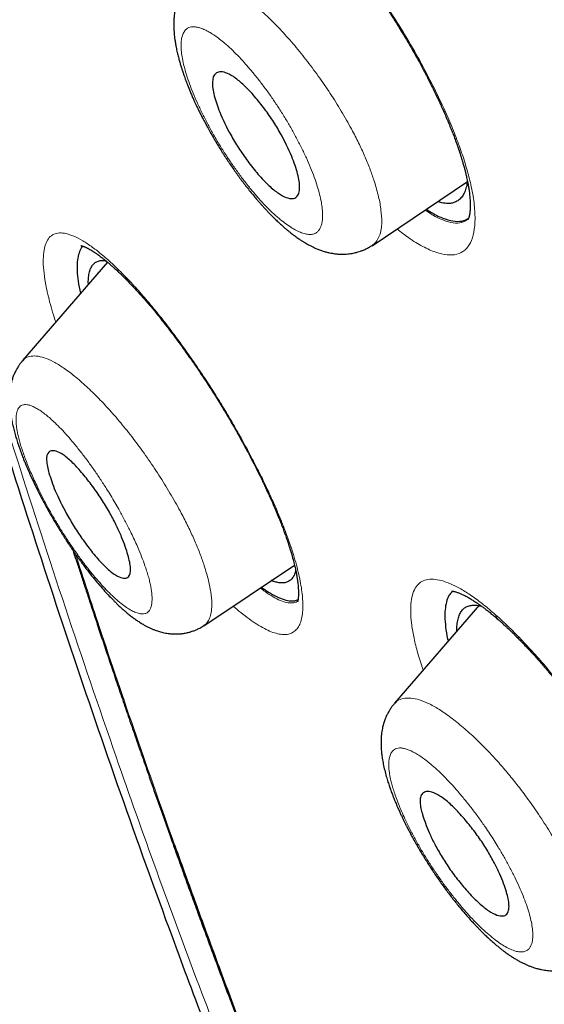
# Model space of a CAD drawing. Header units: millimetres. Extents: x 8 to 428, y 12 to 633.
# Tile 71 of 656: x 340.92 to 347.34, y 178.85 to 190.91. Entities that reach past the tile are written whole.
import ezdxf

# ---------------------------------------------------------------- set-up
doc = ezdxf.new("R2010")
doc.units = ezdxf.units.MM

msp = doc.modelspace()

# ---------------------------------------------------------------- linework, layer by layer
at = {"color": 7, "linetype": 'Continuous', "lineweight": 30}
for p, q in [((345.231, 188.138), (346.4, 188.924)), ((341.99, 187.939), (340.949, 186.732)), ((340.949, 186.725), (340.953, 186.729)), ((343.169, 183.481), (344.281, 184.227)), ((346.546, 183.742), (345.505, 182.534)), ((345.504, 182.526), (345.508, 182.531))]:
    msp.add_line(p, q, dxfattribs=at)
at = {"color": 8, "linetype": 'Continuous', "lineweight": 0}
for centre, radius, start, end in [((342.347, 187.803), 0.146, 195.5721, 223.7619), ((346.888, 183.662), 0.151, 196.7318, 228.2062), ((342.898, 180.894), 0.127, 199.9208, 226.4611)]:
    msp.add_arc(centre, radius, start, end, dxfattribs=at)
at = {"color": 7, "linetype": 'Continuous', "lineweight": 30}
for points, knots in [([(417.677, 128.795), (417.781, 129.481), (417.988, 130.847), (417.997, 133.127), (417.855, 135.501), (417.576, 137.96), (417.157, 140.738), (416.572, 143.85), (415.813, 147.295), (414.871, 151.203), (413.749, 155.568), (412.527, 160.368), (411.24, 165.22), (409.801, 170.184), (408.407, 174.442), (407.129, 177.944), (406.053, 180.641), (404.828, 183.414), (403.413, 186.272), (401.858, 189.044), (400.172, 191.696), (398.391, 194.186), (396.428, 196.609), (394.352, 198.916), (392.223, 201.099), (389.71, 203.505), (386.812, 206.084), (383.54, 208.783), (380.277, 211.307), (377.031, 213.673), (373.811, 215.871), (370.63, 217.9), (367.494, 219.78), (364.396, 221.569), (361.31, 223.346), (358.232, 225.051), (355.179, 226.627), (352.177, 228.023), (349.25, 229.222), (346.408, 230.222), (343.668, 230.99), (341.354, 231.422), (339.454, 231.565), (337.932, 231.49), (336.558, 231.173), (335.395, 230.555), (334.497, 229.611), (333.815, 228.325), (333.364, 226.767), (333.249, 225.515), (333.194, 224.918)], [0, 0, 0, 0, 0.019898, 0.0396, 0.059165, 0.078622, 0.098013, 0.123341, 0.148581, 0.173731, 0.20787, 0.241963, 0.276212, 0.310625, 0.34521, 0.362609, 0.380135, 0.397811, 0.415673, 0.433756, 0.448997, 0.464412, 0.479837, 0.495071, 0.510122, 0.52503, 0.54719, 0.569189, 0.591089, 0.61295, 0.634797, 0.656567, 0.678195, 0.699628, 0.72106, 0.742688, 0.76446, 0.786303, 0.808169, 0.830066, 0.852064, 0.874225, 0.889133, 0.904185, 0.919416, 0.934846, 0.950253, 0.965505, 0.983583, 1, 1, 1, 1]), ([(415.467, 128.755), (415.552, 129.304), (415.723, 130.4), (415.772, 132.207), (415.709, 134.095), (415.541, 136.059), (415.291, 138.077), (414.911, 140.535), (414.359, 143.459), (413.607, 146.861), (412.73, 150.473), (411.745, 154.281), (410.712, 158.26), (409.649, 162.26), (408.508, 166.313), (407.243, 170.442), (406.046, 173.961), (404.979, 176.832), (404.109, 179.019), (403.152, 181.244), (402.089, 183.508), (400.902, 185.81), (399.682, 187.948), (398.454, 189.901), (397.255, 191.656), (395.96, 193.39), (394.423, 195.272), (392.637, 197.271), (390.618, 199.357), (388.417, 201.482), (386.044, 203.631), (383.509, 205.787), (380.964, 207.833), (378.42, 209.778), (375.672, 211.781), (372.729, 213.8), (369.604, 215.803), (366.507, 217.666), (363.434, 219.443), (360.371, 221.203), (357.329, 222.882), (354.326, 224.423), (351.579, 225.692), (349.087, 226.715), (346.844, 227.533), (344.665, 228.211), (342.565, 228.73), (340.677, 229.043), (339.008, 229.153), (337.562, 229.068), (336.376, 228.784), (335.444, 228.327), (334.741, 227.745), (334.171, 227.011), (333.679, 226.051), (333.302, 224.835), (333.065, 223.356), (332.974, 221.757), (333.002, 220.069), (333.126, 218.313), (333.393, 215.903), (333.878, 212.795), (334.642, 208.956), (335.538, 205.044), (336.519, 201.091), (337.532, 197.125), (338.51, 193.365), (339.497, 189.779), (340.51, 186.361), (341.631, 182.884), (342.729, 179.778), (343.765, 177.067), (344.702, 174.769), (345.726, 172.434), (346.84, 170.062), (347.683, 168.45), (348.105, 167.643)], [0, 0, 0, 0, 0.011709, 0.0234, 0.035079, 0.046745, 0.058401, 0.070053, 0.08835, 0.106637, 0.124908, 0.145647, 0.166375, 0.187119, 0.207887, 0.228673, 0.249479, 0.259892, 0.270315, 0.28075, 0.291198, 0.301658, 0.31213, 0.319994, 0.327864, 0.335737, 0.343609, 0.354092, 0.364563, 0.37502, 0.38755, 0.400066, 0.41258, 0.425091, 0.437599, 0.45323, 0.468841, 0.484431, 0.499999, 0.515569, 0.531166, 0.546782, 0.562408, 0.574915, 0.587424, 0.599934, 0.612454, 0.624987, 0.635443, 0.645912, 0.656393, 0.664263, 0.672136, 0.680006, 0.687871, 0.698343, 0.708803, 0.71925, 0.729685, 0.740108, 0.750521, 0.771326, 0.792113, 0.81288, 0.833624, 0.854353, 0.875091, 0.892532, 0.909986, 0.927451, 0.944927, 0.955919, 0.966921, 0.977933, 0.988958, 1, 1, 1, 1]), ([(344.478, 192.218), (344.512, 192.183), (344.578, 192.115), (344.678, 192.005), (344.776, 191.894), (344.871, 191.781), (344.962, 191.667), (345.051, 191.553), (345.136, 191.44), (345.221, 191.324), (345.305, 191.204), (345.387, 191.083), (345.465, 190.965), (345.537, 190.852), (345.604, 190.744), (345.665, 190.641), (345.725, 190.539), (345.782, 190.438), (345.836, 190.339), (345.885, 190.246), (345.929, 190.16), (345.969, 190.081), (346.002, 190.013), (346.029, 189.957), (346.051, 189.911), (346.07, 189.869), (346.084, 189.838), (346.094, 189.816), (346.1, 189.801), (346.108, 189.783), (346.119, 189.759), (346.133, 189.728), (346.149, 189.688), (346.169, 189.642), (346.19, 189.589), (346.213, 189.532), (346.236, 189.473), (346.257, 189.416), (346.276, 189.363), (346.293, 189.313), (346.308, 189.267), (346.324, 189.218), (346.34, 189.166), (346.355, 189.115), (346.366, 189.071), (346.377, 189.031), (346.385, 188.993), (346.393, 188.958), (346.4, 188.925), (346.405, 188.898), (346.409, 188.876), (346.413, 188.856), (346.417, 188.832), (346.421, 188.804), (346.424, 188.774), (346.428, 188.742), (346.43, 188.712), (346.432, 188.684), (346.433, 188.66), (346.433, 188.637), (346.433, 188.618), (346.432, 188.601), (346.432, 188.586), (346.431, 188.573), (346.43, 188.561), (346.429, 188.553), (346.428, 188.545), (346.427, 188.535), (346.425, 188.523), (346.422, 188.511), (346.42, 188.501), (346.418, 188.494), (346.415, 188.485), (346.412, 188.475), (346.409, 188.467), (346.406, 188.461), (346.406, 188.461), (346.405, 188.46)], [0, 0, 0, 0, 0.031295, 0.061696, 0.091191, 0.119768, 0.147414, 0.17412, 0.199878, 0.224685, 0.251867, 0.277807, 0.302507, 0.325977, 0.348223, 0.369255, 0.389074, 0.410654, 0.43076, 0.449594, 0.467153, 0.483433, 0.498432, 0.50884, 0.518526, 0.527451, 0.534873, 0.538317, 0.54118, 0.544574, 0.549666, 0.556453, 0.564932, 0.575098, 0.586693, 0.599897, 0.613619, 0.626648, 0.638986, 0.650636, 0.661601, 0.671884, 0.68667, 0.699788, 0.711244, 0.721047, 0.731681, 0.741666, 0.751087, 0.759944, 0.765246, 0.77136, 0.778826, 0.787643, 0.797804, 0.809069, 0.820113, 0.830935, 0.84126, 0.85042, 0.860267, 0.867084, 0.87465, 0.881867, 0.887792, 0.892429, 0.8965, 0.901949, 0.908881, 0.91899, 0.92657, 0.933275, 0.941282, 0.955017, 0.969509, 0.984548, 1, 1, 1, 1]), ([(342.97, 191.348), (342.961, 191.337), (342.945, 191.318), (342.926, 191.29), (342.911, 191.268), (342.9, 191.249), (342.89, 191.23), (342.873, 191.197), (342.853, 191.15), (342.832, 191.089), (342.817, 191.026), (342.808, 190.965), (342.803, 190.907), (342.802, 190.858), (342.802, 190.815), (342.804, 190.776), (342.807, 190.738), (342.811, 190.699), (342.816, 190.658), (342.824, 190.609), (342.835, 190.552), (342.847, 190.494), (342.862, 190.437), (342.875, 190.388), (342.889, 190.342), (342.904, 190.294), (342.922, 190.24), (342.944, 190.177), (342.971, 190.106), (342.998, 190.039), (343.023, 189.98), (343.043, 189.935), (343.061, 189.896), (343.076, 189.864), (343.087, 189.84), (343.096, 189.822), (343.106, 189.802), (343.119, 189.774), (343.139, 189.735), (343.164, 189.686), (343.196, 189.627), (343.242, 189.542), (343.302, 189.436), (343.377, 189.313), (343.455, 189.191), (343.536, 189.072), (343.619, 188.957), (343.691, 188.862), (343.75, 188.789), (343.792, 188.738), (343.828, 188.696), (343.857, 188.662), (343.878, 188.639), (343.892, 188.623), (343.903, 188.611), (343.919, 188.594), (343.94, 188.571), (343.968, 188.542), (344.005, 188.504), (344.047, 188.462), (344.09, 188.421), (344.128, 188.386), (344.162, 188.357), (344.192, 188.331), (344.22, 188.309), (344.245, 188.289), (344.268, 188.271), (344.29, 188.255), (344.312, 188.239), (344.337, 188.222), (344.364, 188.203), (344.392, 188.186), (344.417, 188.171), (344.441, 188.157), (344.467, 188.143), (344.498, 188.127), (344.535, 188.11), (344.576, 188.093), (344.621, 188.076), (344.666, 188.063), (344.707, 188.053), (344.743, 188.046), (344.772, 188.041), (344.799, 188.038), (344.824, 188.037), (344.85, 188.035), (344.88, 188.035), (344.914, 188.037), (344.95, 188.04), (344.983, 188.045), (345.013, 188.051), (345.041, 188.058), (345.072, 188.067), (345.107, 188.079), (345.146, 188.095), (345.188, 188.116), (345.216, 188.134), (345.231, 188.143)], [0, 0, 0, 0, 0.009417, 0.016977, 0.022671, 0.026957, 0.03176, 0.037291, 0.051931, 0.066952, 0.08281, 0.098027, 0.112127, 0.126005, 0.135097, 0.145004, 0.155126, 0.163907, 0.174078, 0.186902, 0.200073, 0.216019, 0.229473, 0.240936, 0.250912, 0.261483, 0.273866, 0.287994, 0.303813, 0.321323, 0.33189, 0.341821, 0.350136, 0.356846, 0.361958, 0.365479, 0.368379, 0.374654, 0.382993, 0.393392, 0.405852, 0.420371, 0.446663, 0.472974, 0.499314, 0.525709, 0.552189, 0.578739, 0.593731, 0.606757, 0.61782, 0.626919, 0.634054, 0.637001, 0.639843, 0.644434, 0.650991, 0.659522, 0.66961, 0.684504, 0.697744, 0.709315, 0.719846, 0.728749, 0.737066, 0.744877, 0.75218, 0.758005, 0.764613, 0.772019, 0.780203, 0.788847, 0.796365, 0.802663, 0.809659, 0.818449, 0.828661, 0.840201, 0.852154, 0.864175, 0.874914, 0.883607, 0.890969, 0.897108, 0.903332, 0.908821, 0.915812, 0.924357, 0.932355, 0.940741, 0.947293, 0.952997, 0.960781, 0.968541, 0.977795, 0.988504, 1, 1, 1, 1]), ([(343.298, 189.977), (343.291, 190.007), (343.277, 190.07), (343.271, 190.176), (343.299, 190.249), (343.364, 190.274), (343.436, 190.264), (343.532, 190.216), (343.648, 190.123), (343.774, 189.99), (343.9, 189.838), (344.013, 189.677), (344.137, 189.474), (344.249, 189.243), (344.314, 189.048), (344.34, 188.926), (344.346, 188.845), (344.337, 188.779), (344.309, 188.731), (344.258, 188.711), (344.182, 188.725), (344.084, 188.777), (343.966, 188.872), (343.837, 189.008), (343.71, 189.168), (343.597, 189.332), (343.475, 189.535), (343.362, 189.765), (343.318, 189.911), (343.298, 189.977)], [0, 0, 0, 0, 0.024093, 0.050091, 0.107846, 0.139953, 0.174276, 0.210741, 0.249179, 0.288497, 0.325639, 0.36043, 0.392783, 0.450653, 0.499588, 0.524071, 0.550379, 0.578781, 0.609016, 0.64143, 0.675725, 0.712181, 0.750702, 0.791161, 0.82886, 0.864113, 0.896603, 0.953576, 1, 1, 1, 1]), ([(346.397, 188.94), (346.396, 188.932), (346.394, 188.896), (346.382, 188.843), (346.36, 188.781), (346.33, 188.732), (346.291, 188.695), (346.248, 188.671), (346.202, 188.658), (346.154, 188.655), (346.101, 188.661), (346.061, 188.669), (346.037, 188.677), (346.034, 188.678)], [0, 0, 0, 0, 0.03351, 0.149593, 0.264283, 0.378307, 0.492402, 0.607307, 0.702343, 0.797063, 0.891893, 0.987252, 1, 1, 1, 1]), ([(345.896, 188.585), (345.925, 188.567), (346.007, 188.514), (346.127, 188.463), (346.253, 188.434), (346.349, 188.438), (346.394, 188.466), (346.413, 188.477)], [0, 0, 0, 0, 0.129532, 0.369083, 0.604281, 0.839006, 1, 1, 1, 1]), ([(341.693, 188.133), (341.691, 188.131), (341.671, 188.117), (341.648, 188.07), (341.625, 187.991), (341.617, 187.89), (341.622, 187.771), (341.636, 187.659), (341.653, 187.581), (341.659, 187.555)], [0, 0, 0, 0, 0.028494, 0.204814, 0.381511, 0.558341, 0.735019, 0.911285, 1, 1, 1, 1]), ([(341.665, 188.141), (341.665, 188.141), (341.665, 188.141), (341.668, 188.14), (341.672, 188.139), (341.676, 188.138), (341.681, 188.137), (341.687, 188.135), (341.694, 188.132), (341.704, 188.129), (341.715, 188.124), (341.727, 188.119), (341.738, 188.113), (341.749, 188.107), (341.765, 188.099), (341.786, 188.087), (341.81, 188.073), (341.832, 188.058), (341.854, 188.044), (341.874, 188.03), (341.893, 188.015), (341.913, 188.001), (341.931, 187.987), (341.946, 187.975), (341.96, 187.964), (341.973, 187.953), (341.988, 187.941), (342.004, 187.927), (342.023, 187.911), (342.047, 187.89), (342.076, 187.864), (342.109, 187.833), (342.148, 187.796), (342.193, 187.753), (342.225, 187.72), (342.242, 187.703)], [0, 0, 0, 0, 0.023439, 0.061171, 0.087343, 0.111794, 0.134095, 0.154357, 0.177225, 0.205074, 0.235728, 0.265208, 0.291042, 0.314033, 0.340359, 0.384969, 0.427972, 0.466053, 0.499175, 0.529371, 0.558786, 0.587417, 0.615263, 0.633697, 0.652257, 0.670941, 0.689751, 0.709495, 0.734251, 0.764586, 0.800502, 0.842002, 0.889085, 0.941751, 1, 1, 1, 1]), ([(341.757, 187.668), (341.757, 187.669), (341.755, 187.694), (341.758, 187.74), (341.766, 187.805), (341.783, 187.86), (341.808, 187.903), (341.84, 187.935), (341.879, 187.953), (341.923, 187.96), (341.957, 187.955), (341.973, 187.953)], [0, 0, 0, 0, 0.004346, 0.112128, 0.24284, 0.371972, 0.500334, 0.628746, 0.758028, 0.88631, 1, 1, 1, 1]), ([(342.242, 187.703), (342.269, 187.675), (342.322, 187.619), (342.402, 187.53), (342.483, 187.437), (342.573, 187.331), (342.67, 187.21), (342.776, 187.074), (342.879, 186.935), (342.98, 186.795), (343.079, 186.653), (343.175, 186.511), (343.267, 186.369), (343.356, 186.228), (343.44, 186.088), (343.521, 185.951), (343.597, 185.817), (343.669, 185.686), (343.736, 185.561), (343.797, 185.443), (343.856, 185.325), (343.912, 185.209), (343.964, 185.097), (344.009, 184.995), (344.048, 184.905), (344.078, 184.833), (344.1, 184.777), (344.116, 184.737), (344.13, 184.702), (344.14, 184.676), (344.147, 184.657), (344.153, 184.641), (344.16, 184.621), (344.17, 184.594), (344.181, 184.561), (344.195, 184.521), (344.21, 184.476), (344.231, 184.412), (344.253, 184.338), (344.273, 184.261), (344.288, 184.197), (344.3, 184.144), (344.308, 184.098), (344.315, 184.055), (344.321, 184.016), (344.324, 183.987), (344.326, 183.966), (344.327, 183.952), (344.328, 183.936), (344.329, 183.916), (344.33, 183.897), (344.33, 183.879), (344.329, 183.864), (344.329, 183.849), (344.328, 183.835), (344.326, 183.82), (344.325, 183.808), (344.323, 183.798), (344.321, 183.789), (344.319, 183.782), (344.317, 183.777), (344.317, 183.775), (344.317, 183.775), (344.317, 183.775)], [0, 0, 0, 0, 0.026443, 0.052461, 0.078062, 0.103251, 0.136202, 0.168438, 0.199969, 0.230808, 0.260967, 0.290464, 0.319318, 0.347552, 0.375168, 0.40207, 0.428252, 0.453719, 0.478314, 0.501621, 0.523616, 0.548279, 0.571057, 0.591955, 0.610976, 0.628128, 0.6379, 0.646941, 0.654778, 0.661096, 0.664466, 0.667502, 0.672136, 0.678233, 0.686012, 0.695471, 0.706606, 0.719076, 0.742495, 0.763938, 0.781426, 0.797354, 0.811906, 0.825522, 0.839938, 0.853367, 0.858405, 0.863939, 0.870814, 0.879028, 0.889444, 0.89799, 0.905336, 0.913748, 0.923363, 0.932875, 0.942989, 0.95174, 0.961806, 0.972985, 0.984509, 0.995888, 1, 1, 1, 1]), ([(340.948, 186.727), (340.938, 186.715), (340.921, 186.695), (340.901, 186.666), (340.887, 186.643), (340.874, 186.62), (340.858, 186.59), (340.841, 186.552), (340.826, 186.509), (340.811, 186.458), (340.8, 186.402), (340.793, 186.342), (340.79, 186.287), (340.79, 186.235), (340.793, 186.185), (340.797, 186.136), (340.803, 186.086), (340.812, 186.034), (340.822, 185.981), (340.835, 185.922), (340.851, 185.859), (340.869, 185.794), (340.888, 185.735), (340.904, 185.685), (340.919, 185.644), (340.931, 185.61), (340.942, 185.581), (340.952, 185.553), (340.965, 185.52), (340.983, 185.477), (341.004, 185.424), (341.031, 185.363), (341.068, 185.281), (341.116, 185.18), (341.176, 185.062), (341.24, 184.942), (341.308, 184.82), (341.38, 184.698), (341.456, 184.576), (341.534, 184.456), (341.613, 184.341), (341.69, 184.236), (341.762, 184.141), (341.829, 184.057), (341.893, 183.98), (341.954, 183.91), (342.011, 183.849), (342.055, 183.804), (342.09, 183.769), (342.12, 183.74), (342.154, 183.708), (342.189, 183.676), (342.225, 183.645), (342.264, 183.613), (342.305, 183.582), (342.344, 183.553), (342.384, 183.527), (342.422, 183.504), (342.458, 183.483), (342.491, 183.466), (342.525, 183.45), (342.558, 183.437), (342.588, 183.425), (342.615, 183.416), (342.642, 183.409), (342.671, 183.401), (342.703, 183.394), (342.733, 183.389), (342.76, 183.386), (342.786, 183.384), (342.813, 183.383), (342.843, 183.383), (342.871, 183.384), (342.894, 183.386), (342.914, 183.389), (342.935, 183.392), (342.959, 183.397), (342.982, 183.402), (343.001, 183.407), (343.02, 183.413), (343.045, 183.421), (343.08, 183.435), (343.124, 183.457), (343.154, 183.476), (343.171, 183.486)], [0, 0, 0, 0, 0.009956, 0.017518, 0.022715, 0.028007, 0.034808, 0.045249, 0.056201, 0.066633, 0.08207, 0.097043, 0.111416, 0.125106, 0.137127, 0.149754, 0.163582, 0.176799, 0.189894, 0.20478, 0.220819, 0.237183, 0.25192, 0.262886, 0.272314, 0.280065, 0.286152, 0.291916, 0.298925, 0.308787, 0.320383, 0.333704, 0.34872, 0.373153, 0.397888, 0.42294, 0.448331, 0.47408, 0.500205, 0.52673, 0.553149, 0.578066, 0.601365, 0.623083, 0.643245, 0.66399, 0.68259, 0.698888, 0.706708, 0.716486, 0.728231, 0.74005, 0.750848, 0.763629, 0.777354, 0.789932, 0.801471, 0.814726, 0.824228, 0.834023, 0.843884, 0.85336, 0.861526, 0.869055, 0.875088, 0.882171, 0.890747, 0.898769, 0.90481, 0.910291, 0.916663, 0.923688, 0.930728, 0.935709, 0.939448, 0.944078, 0.950121, 0.955792, 0.959469, 0.962883, 0.96855, 0.976671, 0.987186, 1, 1, 1, 1]), ([(341.274, 185.355), (341.267, 185.382), (341.252, 185.44), (341.239, 185.54), (341.257, 185.61), (341.312, 185.633), (341.378, 185.621), (341.469, 185.569), (341.58, 185.47), (341.701, 185.333), (341.82, 185.18), (341.929, 185.019), (342.025, 184.86), (342.103, 184.709), (342.182, 184.534), (342.248, 184.344), (342.283, 184.171), (342.262, 184.083), (342.205, 184.061), (342.136, 184.077), (342.042, 184.134), (341.932, 184.234), (341.812, 184.372), (341.693, 184.529), (341.585, 184.692), (341.465, 184.896), (341.346, 185.134), (341.297, 185.285), (341.274, 185.355)], [0, 0, 0, 0, 0.022062, 0.046613, 0.103506, 0.135948, 0.171147, 0.20881, 0.249241, 0.287915, 0.324448, 0.35877, 0.391147, 0.421294, 0.449572, 0.499864, 0.548774, 0.606666, 0.639078, 0.67395, 0.711208, 0.750689, 0.789459, 0.82616, 0.860637, 0.892799, 0.95044, 1, 1, 1, 1]), ([(341.569, 184.407), (341.579, 184.374), (341.606, 184.293), (341.649, 184.161), (341.699, 184.008), (341.752, 183.847), (341.808, 183.677), (341.868, 183.495), (341.933, 183.3), (342.003, 183.091), (342.077, 182.873), (342.154, 182.644), (342.235, 182.405), (342.319, 182.162), (342.405, 181.914), (342.493, 181.661), (342.584, 181.399), (342.68, 181.128), (342.745, 180.945), (342.779, 180.851)], [0, 0, 0, 0, 0.028325, 0.069113, 0.112317, 0.15794, 0.20598, 0.256439, 0.3126, 0.371483, 0.433089, 0.497419, 0.564475, 0.634256, 0.702549, 0.773268, 0.846415, 0.921992, 1, 1, 1, 1]), ([(344.296, 184.16), (344.292, 184.144), (344.282, 184.109), (344.257, 184.067), (344.224, 184.035), (344.186, 184.015), (344.145, 184.007), (344.101, 184.008), (344.053, 184.018), (344.018, 184.028), (343.998, 184.037), (343.997, 184.037)], [0, 0, 0, 0, 0.115425, 0.254156, 0.393126, 0.533231, 0.648775, 0.763971, 0.87933, 0.99536, 1, 1, 1, 1]), ([(343.876, 183.956), (343.896, 183.941), (343.953, 183.9), (344.038, 183.851), (344.133, 183.809), (344.215, 183.788), (344.28, 183.786), (344.311, 183.799), (344.324, 183.804)], [0, 0, 0, 0, 0.1022195, 0.2971369, 0.4931089, 0.6858165, 0.8770699, 1, 1, 1, 1]), ([(346.221, 183.907), (346.207, 183.895), (346.176, 183.868), (346.146, 183.799), (346.126, 183.708), (346.12, 183.599), (346.13, 183.47), (346.144, 183.368), (346.16, 183.305), (346.162, 183.296)], [0, 0, 0, 0, 0.1318996, 0.2992221, 0.4670315, 0.6350447, 0.8029444, 0.9704444, 1, 1, 1, 1]), ([(346.205, 183.909), (346.205, 183.909), (346.205, 183.909), (346.207, 183.909), (346.211, 183.908), (346.216, 183.908), (346.223, 183.907), (346.23, 183.905), (346.237, 183.904), (346.246, 183.902), (346.257, 183.898), (346.273, 183.893), (346.291, 183.887), (346.309, 183.88), (346.327, 183.872), (346.346, 183.863), (346.366, 183.853), (346.389, 183.841), (346.411, 183.829), (346.432, 183.816), (346.453, 183.804), (346.473, 183.791), (346.493, 183.778), (346.516, 183.763), (346.543, 183.744), (346.574, 183.722), (346.608, 183.697), (346.645, 183.668), (346.688, 183.635), (346.735, 183.595), (346.769, 183.566), (346.787, 183.55)], [0, 0, 0, 0, 0.0268931, 0.05605, 0.0833741, 0.1149075, 0.1463818, 0.1726123, 0.1934188, 0.2184007, 0.2497105, 0.2859593, 0.3267187, 0.36425, 0.394628, 0.4265764, 0.462307, 0.4983365, 0.5320513, 0.5634789, 0.5939548, 0.6209919, 0.6477714, 0.6752955, 0.7098831, 0.7526472, 0.7919912, 0.8363943, 0.8858604, 0.9403937, 1, 1, 1, 1]), ([(346.27, 183.421), (346.269, 183.424), (346.268, 183.451), (346.272, 183.5), (346.282, 183.566), (346.301, 183.624), (346.328, 183.67), (346.363, 183.704), (346.406, 183.727), (346.456, 183.737), (346.511, 183.737), (346.553, 183.728), (346.573, 183.723)], [0, 0, 0, 0, 0.011987, 0.106314, 0.221048, 0.334287, 0.446731, 0.559093, 0.672087, 0.784736, 0.89697, 1, 1, 1, 1]), ([(346.787, 183.55), (346.797, 183.541), (346.815, 183.526), (346.84, 183.502), (346.864, 183.481), (346.885, 183.461), (346.902, 183.444), (346.916, 183.431), (346.928, 183.42), (346.946, 183.403), (346.97, 183.379), (347.004, 183.345), (347.044, 183.305), (347.091, 183.255), (347.15, 183.193), (347.221, 183.116), (347.302, 183.025), (347.387, 182.925), (347.475, 182.82), (347.565, 182.708), (347.656, 182.59), (347.75, 182.466), (347.845, 182.335), (347.941, 182.199), (348.037, 182.057), (348.132, 181.91), (348.219, 181.771), (348.296, 181.644), (348.361, 181.532), (348.421, 181.426), (348.475, 181.327), (348.524, 181.235), (348.567, 181.152), (348.606, 181.075), (348.639, 181.006), (348.669, 180.945), (348.694, 180.891), (348.716, 180.844), (348.732, 180.806), (348.746, 180.776), (348.758, 180.749), (348.77, 180.721), (348.783, 180.689), (348.798, 180.653), (348.816, 180.61), (348.835, 180.56), (348.855, 180.509), (348.873, 180.459), (348.889, 180.414), (348.903, 180.374), (348.915, 180.337), (348.928, 180.295), (348.942, 180.246), (348.957, 180.192), (348.971, 180.139), (348.982, 180.091), (348.991, 180.048), (348.998, 180.008), (349.003, 179.977), (349.006, 179.954), (349.008, 179.938), (349.01, 179.92), (349.012, 179.901), (349.014, 179.879), (349.015, 179.859), (349.016, 179.841), (349.016, 179.827), (349.016, 179.816), (349.016, 179.804), (349.016, 179.792), (349.015, 179.78), (349.014, 179.765), (349.012, 179.746), (349.009, 179.727), (349.006, 179.711), (349.003, 179.701), (349, 179.694), (348.999, 179.69), (348.998, 179.689), (348.998, 179.689)], [0, 0, 0, 0, 0.009041, 0.016953, 0.023736, 0.030946, 0.036192, 0.039781, 0.043375, 0.047223, 0.055526, 0.064812, 0.077151, 0.090886, 0.106016, 0.127749, 0.151037, 0.17498, 0.199576, 0.224821, 0.250714, 0.277257, 0.304454, 0.332316, 0.360857, 0.390057, 0.419917, 0.442751, 0.465045, 0.485963, 0.505502, 0.523661, 0.540436, 0.555827, 0.569834, 0.582457, 0.593697, 0.603555, 0.612033, 0.617325, 0.623022, 0.629129, 0.635685, 0.643623, 0.653335, 0.664326, 0.676735, 0.688551, 0.699282, 0.708926, 0.717587, 0.726696, 0.740678, 0.755909, 0.770658, 0.784752, 0.797721, 0.810423, 0.822376, 0.828604, 0.834217, 0.840068, 0.847471, 0.856419, 0.865229, 0.872746, 0.879152, 0.883737, 0.889113, 0.895278, 0.902211, 0.908686, 0.920633, 0.936048, 0.951544, 0.964694, 0.976176, 0.988948, 1, 1, 1, 1]), ([(345.503, 182.528), (345.493, 182.517), (345.475, 182.495), (345.453, 182.462), (345.435, 182.434), (345.42, 182.405), (345.406, 182.376), (345.393, 182.346), (345.383, 182.319), (345.374, 182.294), (345.367, 182.267), (345.36, 182.239), (345.353, 182.206), (345.348, 182.171), (345.344, 182.132), (345.341, 182.091), (345.34, 182.05), (345.341, 182.012), (345.343, 181.968), (345.348, 181.919), (345.356, 181.857), (345.368, 181.788), (345.385, 181.714), (345.404, 181.641), (345.424, 181.574), (345.443, 181.517), (345.461, 181.466), (345.48, 181.415), (345.501, 181.36), (345.524, 181.305), (345.547, 181.251), (345.569, 181.202), (345.588, 181.16), (345.605, 181.126), (345.62, 181.094), (345.637, 181.06), (345.657, 181.02), (345.682, 180.972), (345.711, 180.917), (345.745, 180.856), (345.782, 180.79), (345.833, 180.704), (345.895, 180.602), (345.97, 180.485), (346.049, 180.37), (346.129, 180.258), (346.211, 180.149), (346.286, 180.055), (346.351, 179.978), (346.402, 179.919), (346.447, 179.869), (346.483, 179.83), (346.512, 179.8), (346.537, 179.774), (346.565, 179.745), (346.599, 179.711), (346.638, 179.674), (346.677, 179.638), (346.717, 179.602), (346.755, 179.569), (346.791, 179.54), (346.822, 179.515), (346.85, 179.494), (346.875, 179.476), (346.899, 179.459), (346.925, 179.44), (346.958, 179.419), (346.997, 179.395), (347.036, 179.373), (347.073, 179.354), (347.108, 179.337), (347.142, 179.322), (347.179, 179.308), (347.221, 179.293), (347.264, 179.281), (347.306, 179.272), (347.342, 179.265), (347.376, 179.261), (347.414, 179.258), (347.453, 179.257), (347.49, 179.258), (347.519, 179.26), (347.544, 179.263), (347.572, 179.267), (347.602, 179.274), (347.633, 179.282), (347.663, 179.291), (347.687, 179.3), (347.711, 179.31), (347.739, 179.322), (347.773, 179.34), (347.796, 179.355), (347.809, 179.363)], [0, 0, 0, 0, 0.010271, 0.019025, 0.026247, 0.031933, 0.040893, 0.048094, 0.054254, 0.060466, 0.066783, 0.073458, 0.081585, 0.090412, 0.100014, 0.110345, 0.121363, 0.131525, 0.139907, 0.154234, 0.169654, 0.187904, 0.206617, 0.225646, 0.242079, 0.255317, 0.265906, 0.278257, 0.290824, 0.303279, 0.315629, 0.326922, 0.335858, 0.34314, 0.349511, 0.356782, 0.365033, 0.375599, 0.38743, 0.400524, 0.414884, 0.430067, 0.455388, 0.480718, 0.506082, 0.531506, 0.557027, 0.58251, 0.600161, 0.615814, 0.629477, 0.64115, 0.648568, 0.655399, 0.663819, 0.674075, 0.686038, 0.69841, 0.710173, 0.722034, 0.73334, 0.742979, 0.750976, 0.758156, 0.765884, 0.774252, 0.78376, 0.794538, 0.806274, 0.817239, 0.82688, 0.836056, 0.845758, 0.856895, 0.869779, 0.879875, 0.888928, 0.89701, 0.904926, 0.91616, 0.925169, 0.931128, 0.936329, 0.942577, 0.949622, 0.957316, 0.964261, 0.970028, 0.974896, 0.981346, 0.989939, 1, 1, 1, 1]), ([(345.848, 181.171), (345.841, 181.197), (345.826, 181.253), (345.817, 181.324), (345.822, 181.387), (345.846, 181.433), (345.892, 181.457), (345.963, 181.45), (346.061, 181.404), (346.161, 181.326), (346.247, 181.243), (346.33, 181.155), (346.432, 181.035), (346.547, 180.881), (346.647, 180.727), (346.729, 180.579), (346.814, 180.405), (346.87, 180.254), (346.9, 180.136), (346.91, 180.059), (346.906, 179.994), (346.882, 179.946), (346.835, 179.923), (346.761, 179.935), (346.661, 179.986), (346.543, 180.08), (346.416, 180.209), (346.291, 180.356), (346.176, 180.511), (346.076, 180.666), (345.994, 180.814), (345.909, 180.99), (345.872, 181.1), (345.848, 181.171)], [0, 0, 0, 0, 0.021389, 0.045447, 0.072419, 0.102122, 0.134608, 0.169969, 0.207934, 0.248826, 0.26798, 0.286748, 0.322675, 0.356637, 0.388856, 0.41905, 0.447588, 0.498923, 0.521627, 0.546931, 0.574501, 0.604662, 0.637071, 0.6721, 0.709618, 0.74947, 0.787541, 0.82374, 0.857869, 0.890064, 0.920404, 0.948759, 1, 1, 1, 1]), ([(342.779, 180.851), (342.808, 180.769), (342.866, 180.607), (342.952, 180.368), (343.036, 180.138), (343.116, 179.917), (343.194, 179.705), (343.269, 179.502), (343.341, 179.308), (343.411, 179.121), (343.478, 178.94), (343.544, 178.766), (343.606, 178.603), (343.664, 178.449), (343.719, 178.306), (343.768, 178.178), (343.811, 178.065), (343.85, 177.964), (343.888, 177.866), (343.926, 177.767), (343.964, 177.668), (344.003, 177.569), (344.065, 177.411), (344.14, 177.22), (344.202, 177.063), (344.228, 176.998)], [0, 0, 0, 0, 0.064969, 0.127523, 0.187661, 0.245383, 0.300686, 0.35357, 0.404035, 0.45208, 0.499817, 0.544896, 0.587317, 0.627081, 0.664186, 0.698633, 0.726043, 0.751633, 0.776903, 0.802274, 0.827745, 0.853318, 0.87899, 0.950109, 1, 1, 1, 1]), ([(342.811, 180.802), (342.906, 180.538), (343.091, 180.023), (343.369, 179.268), (343.638, 178.55), (343.898, 177.871), (344.096, 177.362), (344.208, 177.079), (344.236, 177.01)], [0, 0, 0, 0, 0.21093, 0.411029, 0.600271, 0.778641, 0.946128, 1, 1, 1, 1])]:
    msp.add_open_spline(points, degree=3, knots=knots, dxfattribs=at)
at = {"color": 8, "linetype": 'Continuous', "lineweight": 0}
for points, knots in [([(344.153, 176.421), (343.801, 177.305), (343.068, 179.146), (341.978, 182.179), (340.865, 185.528), (339.782, 189.111), (338.669, 193.085), (337.534, 197.44), (336.308, 202.224), (335.151, 206.972), (334.157, 211.629), (333.539, 215.387), (333.218, 218.285), (333.099, 220.378), (333.135, 222.351), (333.371, 224.161), (333.829, 225.663), (334.504, 226.838), (335.363, 227.695), (336.45, 228.277), (337.743, 228.584), (339.189, 228.668), (341.016, 228.544), (343.256, 228.144), (345.915, 227.41), (348.666, 226.456), (351.808, 225.179), (355.374, 223.501), (359.371, 221.357), (362.082, 219.799), (363.441, 219.018)], [0, 0, 0, 0, 0.027949, 0.05818, 0.097956, 0.137935, 0.17806, 0.232808, 0.287532, 0.342233, 0.396915, 0.451672, 0.479202, 0.506817, 0.534389, 0.561878, 0.58949, 0.612546, 0.635502, 0.658547, 0.681625, 0.704617, 0.727598, 0.762114, 0.796453, 0.830404, 0.864205, 0.909256, 0.95451, 1, 1, 1, 1]), ([(344.447, 192.279), (344.517, 192.206), (344.655, 192.062), (344.868, 191.812), (345.08, 191.542), (345.289, 191.254), (345.491, 190.953), (345.683, 190.643), (345.86, 190.329), (346.02, 190.016), (346.15, 189.736), (346.252, 189.49), (346.33, 189.277), (346.394, 189.075), (346.448, 188.867), (346.484, 188.659), (346.496, 188.463), (346.481, 188.298), (346.439, 188.169), (346.37, 188.078), (346.274, 188.028), (346.154, 188.021), (346.013, 188.053), (345.853, 188.125), (345.694, 188.22), (345.584, 188.307), (345.537, 188.344)], [0, 0, 0, 0, 0.043983, 0.088022, 0.132079, 0.176105, 0.220069, 0.264002, 0.307982, 0.352016, 0.396051, 0.429046, 0.461982, 0.494853, 0.527684, 0.571482, 0.615381, 0.659365, 0.703391, 0.747432, 0.791509, 0.835593, 0.879641, 0.92369, 0.967744, 1, 1, 1, 1]), ([(342.976, 191.351), (342.983, 191.359), (343.008, 191.388), (343.067, 191.416), (343.157, 191.427), (343.262, 191.411), (343.381, 191.367), (343.513, 191.296), (343.656, 191.198), (343.808, 191.077), (343.965, 190.934), (344.124, 190.772), (344.284, 190.593), (344.44, 190.398), (344.592, 190.193), (344.737, 189.979), (344.872, 189.761), (344.985, 189.56), (345.077, 189.379), (345.149, 189.221), (345.212, 189.067), (345.244, 188.97), (345.26, 188.922)], [0, 0, 0, 0, 0.0202072, 0.0745775, 0.128902, 0.1830327, 0.2368368, 0.2905266, 0.3445735, 0.3988863, 0.4533053, 0.507667, 0.5618593, 0.6160123, 0.670415, 0.7250439, 0.7798292, 0.8347111, 0.8759465, 0.917259, 0.9586065, 1, 1, 1, 1]), ([(344.56, 188.87), (344.548, 188.906), (344.524, 188.978), (344.479, 189.094), (344.427, 189.214), (344.368, 189.338), (344.304, 189.463), (344.235, 189.587), (344.162, 189.711), (344.084, 189.834), (344.004, 189.953), (343.922, 190.068), (343.838, 190.178), (343.753, 190.283), (343.668, 190.381), (343.585, 190.471), (343.503, 190.551), (343.43, 190.617), (343.364, 190.671), (343.305, 190.714), (343.249, 190.75), (343.196, 190.779), (343.146, 190.801), (343.099, 190.815), (343.057, 190.822), (343.019, 190.821), (342.986, 190.812), (342.955, 190.793), (342.929, 190.762), (342.908, 190.718), (342.895, 190.662), (342.891, 190.595), (342.895, 190.518), (342.907, 190.431), (342.928, 190.336), (342.958, 190.233), (342.995, 190.124), (343.039, 190.008), (343.091, 189.888), (343.149, 189.764), (343.213, 189.638), (343.281, 189.513), (343.354, 189.388), (343.431, 189.266), (343.51, 189.147), (343.592, 189.031), (343.675, 188.92), (343.76, 188.815), (343.844, 188.717), (343.928, 188.627), (344.009, 188.546), (344.088, 188.475), (344.164, 188.414), (344.237, 188.364), (344.305, 188.324), (344.369, 188.296), (344.427, 188.279), (344.478, 188.275), (344.523, 188.284), (344.557, 188.303), (344.583, 188.331), (344.601, 188.364), (344.615, 188.405), (344.623, 188.453), (344.627, 188.512), (344.623, 188.584), (344.611, 188.671), (344.591, 188.766), (344.57, 188.835), (344.56, 188.87)], [0, 0, 0, 0, 0.015599, 0.031136, 0.046765, 0.062639, 0.078364, 0.093909, 0.109427, 0.125075, 0.140616, 0.15611, 0.171699, 0.187526, 0.203268, 0.218818, 0.234323, 0.249929, 0.262284, 0.274796, 0.287416, 0.299918, 0.312392, 0.325178, 0.337739, 0.350152, 0.362497, 0.374856, 0.39053, 0.406072, 0.421636, 0.437373, 0.453202, 0.468784, 0.484286, 0.49988, 0.515483, 0.531016, 0.546639, 0.562512, 0.578326, 0.5939, 0.609391, 0.624959, 0.640562, 0.65608, 0.671658, 0.687437, 0.703202, 0.718771, 0.734288, 0.749899, 0.765517, 0.781044, 0.796623, 0.812396, 0.828237, 0.843821, 0.859304, 0.874845, 0.887198, 0.899726, 0.912363, 0.924862, 0.937338, 0.953295, 0.968947, 0.984458, 1, 1, 1, 1]), ([(345.26, 188.922), (345.278, 188.86), (345.315, 188.736), (345.343, 188.572), (345.352, 188.44), (345.344, 188.338), (345.324, 188.26), (345.291, 188.199), (345.26, 188.16), (345.237, 188.149), (345.232, 188.147)], [0, 0, 0, 0, 0.162797, 0.325386, 0.487297, 0.608077, 0.72829, 0.848825, 0.969847, 1, 1, 1, 1]), ([(345.882, 188.576), (345.91, 188.556), (345.99, 188.501), (346.106, 188.447), (346.228, 188.413), (346.331, 188.414), (346.38, 188.446), (346.404, 188.462)], [0, 0, 0, 0, 0.124488, 0.347227, 0.569632, 0.79159, 1, 1, 1, 1]), ([(341.357, 187.204), (341.344, 187.244), (341.316, 187.33), (341.282, 187.453), (341.252, 187.574), (341.226, 187.705), (341.207, 187.841), (341.202, 187.975), (341.212, 188.087), (341.236, 188.176), (341.276, 188.242), (341.331, 188.284), (341.4, 188.299), (341.483, 188.291), (341.579, 188.258), (341.686, 188.203), (341.803, 188.125), (341.93, 188.026), (342.064, 187.908), (342.159, 187.812), (342.207, 187.764)], [0, 0, 0, 0, 0.035217, 0.075392, 0.115553, 0.155723, 0.216001, 0.276319, 0.336639, 0.396915, 0.457106, 0.517203, 0.577315, 0.637567, 0.69796, 0.758452, 0.818974, 0.879447, 0.939802, 1, 1, 1, 1]), ([(342.207, 187.764), (342.255, 187.714), (342.35, 187.613), (342.499, 187.441), (342.65, 187.256), (342.793, 187.071), (342.925, 186.89), (343.047, 186.717), (343.168, 186.539), (343.288, 186.355), (343.405, 186.167), (343.518, 185.976), (343.627, 185.785), (343.731, 185.593), (343.83, 185.403), (343.917, 185.226), (343.993, 185.062), (344.06, 184.912), (344.121, 184.765), (344.177, 184.623), (344.226, 184.486), (344.269, 184.354), (344.305, 184.23), (344.335, 184.112), (344.357, 184.002), (344.373, 183.899), (344.382, 183.805), (344.385, 183.713), (344.379, 183.627), (344.364, 183.548), (344.339, 183.484), (344.304, 183.434), (344.26, 183.398), (344.207, 183.378), (344.145, 183.374), (344.075, 183.384), (343.998, 183.408), (343.913, 183.447), (343.822, 183.499), (343.726, 183.565), (343.629, 183.639), (343.562, 183.697), (343.531, 183.724)], [0, 0, 0, 0, 0.032308, 0.064511, 0.096644, 0.128732, 0.154393, 0.18006, 0.205756, 0.231508, 0.257352, 0.283229, 0.309062, 0.334862, 0.360631, 0.386368, 0.407794, 0.429197, 0.450582, 0.471954, 0.493325, 0.51471, 0.536106, 0.557506, 0.578919, 0.600348, 0.621792, 0.643244, 0.668986, 0.694716, 0.720419, 0.746087, 0.771718, 0.797352, 0.823037, 0.848775, 0.87456, 0.900374, 0.926196, 0.952001, 0.977765, 1, 1, 1, 1]), ([(340.953, 186.729), (340.958, 186.736), (340.98, 186.762), (341.034, 186.785), (341.116, 186.792), (341.215, 186.77), (341.327, 186.722), (341.452, 186.646), (341.588, 186.544), (341.732, 186.418), (341.883, 186.272), (342.037, 186.106), (342.192, 185.924), (342.346, 185.727), (342.495, 185.519), (342.639, 185.303), (342.774, 185.082), (342.887, 184.88), (342.98, 184.699), (343.054, 184.539), (343.118, 184.385), (343.152, 184.289), (343.169, 184.241)], [0, 0, 0, 0, 0.0180742, 0.0724368, 0.1267797, 0.1809556, 0.2348214, 0.2885075, 0.3425364, 0.3968474, 0.4512949, 0.5057284, 0.5600445, 0.6143397, 0.6689217, 0.7237692, 0.7788002, 0.8339395, 0.8753667, 0.9168711, 0.9584121, 1, 1, 1, 1]), ([(342.459, 184.192), (342.447, 184.228), (342.422, 184.3), (342.38, 184.402), (342.34, 184.495), (342.302, 184.577), (342.255, 184.674), (342.198, 184.786), (342.137, 184.898), (342.081, 184.995), (342.031, 185.078), (341.972, 185.174), (341.903, 185.282), (341.823, 185.399), (341.742, 185.512), (341.66, 185.619), (341.579, 185.72), (341.5, 185.812), (341.423, 185.896), (341.354, 185.965), (341.293, 186.022), (341.238, 186.068), (341.186, 186.107), (341.137, 186.139), (341.091, 186.164), (341.048, 186.182), (341.01, 186.192), (340.976, 186.194), (340.947, 186.188), (340.922, 186.174), (340.902, 186.152), (340.887, 186.122), (340.876, 186.085), (340.871, 186.04), (340.871, 185.991), (340.875, 185.939), (340.882, 185.886), (340.893, 185.828), (340.908, 185.767), (340.926, 185.702), (340.948, 185.633), (340.973, 185.561), (341.001, 185.485), (341.033, 185.407), (341.067, 185.327), (341.104, 185.246), (341.15, 185.149), (341.206, 185.036), (341.274, 184.909), (341.346, 184.784), (341.421, 184.66), (341.498, 184.538), (341.578, 184.421), (341.658, 184.308), (341.739, 184.2), (341.82, 184.099), (341.9, 184.007), (341.977, 183.923), (342.051, 183.849), (342.123, 183.784), (342.191, 183.73), (342.254, 183.687), (342.313, 183.655), (342.366, 183.634), (342.413, 183.626), (342.453, 183.631), (342.483, 183.646), (342.505, 183.671), (342.521, 183.701), (342.531, 183.739), (342.537, 183.784), (342.537, 183.834), (342.533, 183.886), (342.526, 183.94), (342.515, 183.997), (342.5, 184.058), (342.482, 184.123), (342.467, 184.169), (342.459, 184.192)], [0, 0, 0, 0, 0.015579, 0.031109, 0.041517, 0.052021, 0.062665, 0.078362, 0.093894, 0.104236, 0.114623, 0.125101, 0.140601, 0.156078, 0.171676, 0.187536, 0.203262, 0.218807, 0.234315, 0.249926, 0.262289, 0.274799, 0.287415, 0.299917, 0.312384, 0.325181, 0.33775, 0.350166, 0.362507, 0.374854, 0.387426, 0.399887, 0.412315, 0.424789, 0.437386, 0.447984, 0.458443, 0.468813, 0.479146, 0.489495, 0.49991, 0.510288, 0.520702, 0.531205, 0.541654, 0.552084, 0.562541, 0.578337, 0.593903, 0.609397, 0.624981, 0.64056, 0.656068, 0.671648, 0.687438, 0.70317, 0.718727, 0.73425, 0.749882, 0.765503, 0.781031, 0.796605, 0.812365, 0.82822, 0.84381, 0.859288, 0.87481, 0.887177, 0.899702, 0.912337, 0.924838, 0.937304, 0.94801, 0.958546, 0.968962, 0.979308, 0.989637, 1, 1, 1, 1]), ([(341.6, 184.361), (341.696, 184.065), (341.935, 183.33), (342.337, 182.145), (342.653, 181.25), (342.811, 180.802)], [0, 0, 0, 0, 0.251612, 0.62566, 1, 1, 1, 1]), ([(343.169, 184.241), (343.188, 184.179), (343.226, 184.056), (343.259, 183.895), (343.271, 183.765), (343.266, 183.666), (343.25, 183.591), (343.221, 183.534), (343.194, 183.499), (343.173, 183.49), (343.17, 183.488)], [0, 0, 0, 0, 0.1641028, 0.328035, 0.4912746, 0.6129913, 0.7339753, 0.8550603, 0.9765555, 1, 1, 1, 1]), ([(345.857, 182.942), (345.852, 182.954), (345.822, 183.036), (345.782, 183.175), (345.738, 183.355), (345.711, 183.517), (345.701, 183.66), (345.707, 183.783), (345.729, 183.884), (345.768, 183.964), (345.822, 184.02), (345.893, 184.051), (345.979, 184.057), (346.079, 184.04), (346.191, 184), (346.315, 183.938), (346.449, 183.853), (346.591, 183.749), (346.693, 183.662), (346.743, 183.619)], [0, 0, 0, 0, 0.010803, 0.072583, 0.134357, 0.196174, 0.258031, 0.319887, 0.381691, 0.443399, 0.504994, 0.566596, 0.628349, 0.690257, 0.752276, 0.814334, 0.876348, 0.93825, 1, 1, 1, 1]), ([(343.864, 183.947), (343.883, 183.932), (343.938, 183.888), (344.02, 183.836), (344.11, 183.79), (344.189, 183.765), (344.257, 183.762), (344.301, 183.77), (344.318, 183.786), (344.321, 183.789)], [0, 0, 0, 0, 0.095525, 0.270695, 0.445702, 0.620164, 0.79379, 0.966436, 1, 1, 1, 1]), ([(346.743, 183.619), (346.794, 183.573), (346.894, 183.482), (347.051, 183.324), (347.211, 183.151), (347.373, 182.966), (347.535, 182.768), (347.696, 182.56), (347.855, 182.343), (348, 182.135), (348.13, 181.937), (348.245, 181.753), (348.356, 181.567), (348.461, 181.383), (348.56, 181.199), (348.651, 181.018), (348.736, 180.841), (348.812, 180.668), (348.88, 180.501), (348.939, 180.341), (348.987, 180.189), (349.025, 180.046), (349.053, 179.914), (349.071, 179.792), (349.08, 179.672), (349.076, 179.558), (349.056, 179.455), (349.021, 179.373), (348.974, 179.315), (348.918, 179.28), (348.857, 179.262), (348.787, 179.259), (348.709, 179.269), (348.616, 179.295), (348.507, 179.341), (348.381, 179.412), (348.259, 179.491), (348.177, 179.556), (348.142, 179.583)], [0, 0, 0, 0, 0.031606, 0.063164, 0.094693, 0.126203, 0.157699, 0.189186, 0.220682, 0.252216, 0.277463, 0.302698, 0.327933, 0.353172, 0.378414, 0.403658, 0.428901, 0.454146, 0.479401, 0.504681, 0.529956, 0.5552, 0.580434, 0.605668, 0.630903, 0.662432, 0.693931, 0.72538, 0.756767, 0.781875, 0.807035, 0.832252, 0.857517, 0.882816, 0.914446, 0.946041, 0.977554, 1, 1, 1, 1]), ([(345.508, 182.531), (345.513, 182.537), (345.536, 182.565), (345.592, 182.591), (345.678, 182.603), (345.782, 182.587), (345.9, 182.545), (346.031, 182.475), (346.173, 182.379), (346.325, 182.259), (346.483, 182.118), (346.631, 181.972), (346.766, 181.826), (346.887, 181.686), (347.006, 181.539), (347.134, 181.369), (347.271, 181.175), (347.41, 180.959), (347.527, 180.761), (347.622, 180.583), (347.698, 180.426), (347.765, 180.274), (347.799, 180.179), (347.816, 180.131)], [0, 0, 0, 0, 0.01667, 0.071156, 0.125621, 0.179932, 0.233956, 0.287803, 0.342005, 0.396511, 0.451157, 0.50577, 0.546637, 0.587396, 0.62823, 0.669223, 0.724083, 0.779117, 0.834241, 0.875631, 0.917067, 0.958519, 1, 1, 1, 1]), ([(347.121, 180.068), (347.108, 180.103), (347.082, 180.174), (347.033, 180.287), (346.978, 180.405), (346.916, 180.527), (346.848, 180.65), (346.784, 180.759), (346.726, 180.853), (346.673, 180.934), (346.611, 181.028), (346.538, 181.132), (346.453, 181.245), (346.367, 181.354), (346.28, 181.457), (346.194, 181.554), (346.11, 181.642), (346.028, 181.722), (345.954, 181.786), (345.888, 181.839), (345.83, 181.881), (345.774, 181.916), (345.721, 181.945), (345.672, 181.966), (345.627, 181.981), (345.585, 181.988), (345.549, 181.986), (345.517, 181.977), (345.489, 181.959), (345.464, 181.929), (345.446, 181.886), (345.436, 181.831), (345.434, 181.765), (345.441, 181.69), (345.455, 181.615), (345.472, 181.543), (345.491, 181.479), (345.515, 181.406), (345.545, 181.325), (345.581, 181.235), (345.622, 181.142), (345.668, 181.046), (345.721, 180.941), (345.783, 180.826), (345.855, 180.702), (345.93, 180.58), (346.01, 180.46), (346.092, 180.342), (346.176, 180.228), (346.262, 180.119), (346.348, 180.016), (346.434, 179.919), (346.518, 179.831), (346.601, 179.752), (346.68, 179.682), (346.757, 179.622), (346.829, 179.572), (346.897, 179.534), (346.959, 179.507), (347.016, 179.49), (347.066, 179.486), (347.108, 179.494), (347.141, 179.513), (347.165, 179.54), (347.181, 179.573), (347.193, 179.613), (347.199, 179.659), (347.2, 179.717), (347.194, 179.788), (347.178, 179.873), (347.155, 179.965), (347.132, 180.034), (347.121, 180.068)], [0, 0, 0, 0, 0.015604, 0.031145, 0.04678, 0.062661, 0.078376, 0.093915, 0.104256, 0.114637, 0.125103, 0.140618, 0.156101, 0.171699, 0.187555, 0.203321, 0.218876, 0.234367, 0.249942, 0.262313, 0.274832, 0.287449, 0.299942, 0.312404, 0.325179, 0.337736, 0.350154, 0.362509, 0.374882, 0.390559, 0.406105, 0.421668, 0.4374, 0.453213, 0.468789, 0.479127, 0.489483, 0.499909, 0.512366, 0.524891, 0.537483, 0.550003, 0.562538, 0.57835, 0.593924, 0.609418, 0.624994, 0.640592, 0.656107, 0.671684, 0.687466, 0.703185, 0.718736, 0.734263, 0.749913, 0.765512, 0.78103, 0.796609, 0.812393, 0.828019, 0.843582, 0.859304, 0.874815, 0.8872, 0.899727, 0.912348, 0.924842, 0.93731, 0.953282, 0.968942, 0.984458, 1, 1, 1, 1])]:
    msp.add_open_spline(points, degree=3, knots=knots, dxfattribs=at)

doc.saveas('drawing.dxf')
